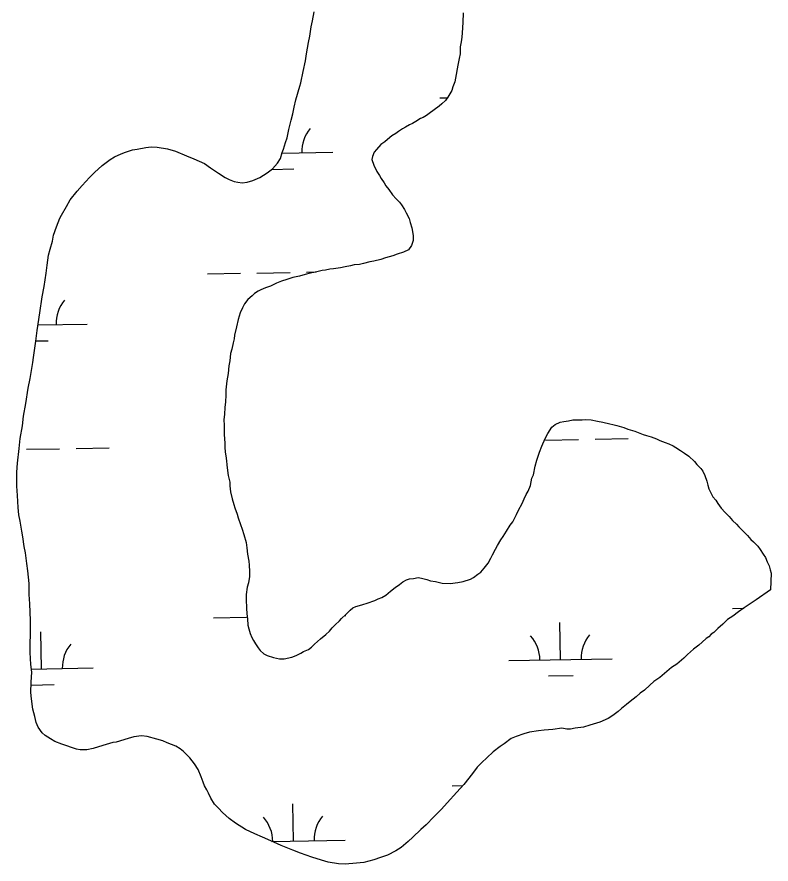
# Model space of a CAD drawing. Extents: x 3914892 to 3953151, y 242587 to 268572.
# Drawn here: x 3926642 to 3927371, y 261503 to 262322 of the extents above; entities that cross this region are included whole.
import ezdxf

# ---------------------------------------------------------------- set-up
doc = ezdxf.new("R2010")
doc.units = 0
doc.layers.add('V-WETL-SWMP', color=7, linetype='Continuous')

msp = doc.modelspace()

# ---------------------------------------------------------------- linework, layer by layer
at = {"layer": 'V-WETL-SWMP'}
for p, q in [((3927050.97, 262243.93), (3927058.22, 262244.06)), ((3926898.32, 262190.44), (3926947.3, 262191.32)), ((3926888.13, 262174.83), (3926909.58, 262175.21)), ((3926873.97, 262074.56), (3926905.96, 262075.13)), ((3926921.96, 262075.42), (3926931.14, 262075.58)), ((3926825.98, 262073.7), (3926857.97, 262074.27)), ((3926662.34, 262024.33), (3926709.76, 262025.18)), ((3926660.19, 262008.86), (3926672.04, 262009.07)), ((3927152.9, 261913.02), (3927184.9, 261913.59)), ((3927200.89, 261913.88), (3927232.89, 261914.45)), ((3926651.07, 261904.04), (3926683.07, 261904.61)), ((3926699.07, 261904.9), (3926731.06, 261905.47)), ((3927333.75, 261750.06), (3927344.7, 261750.25)), ((3926831.93, 261741.08), (3926863.92, 261741.65)), ((3926958.84, 261743.35), (3926959.91, 261743.37)), ((3927167.55, 261700.65), (3927166.9, 261736.64)), ((3926665.72, 261691.67), (3926665.08, 261727.66)), ((3927117.56, 261699.75), (3927217.54, 261701.54)), ((3926655.8, 261691.49), (3926715.71, 261692.56)), ((3927155.83, 261685), (3927179.82, 261685.43)), ((3926655.39, 261676.05), (3926677.99, 261676.45)), ((3927062.87, 261578.68), (3927072.89, 261578.86)), ((3926909.21, 261525.18), (3926908.56, 261561.18)), ((3926888.45, 261524.81), (3926959.2, 261526.08))]:
    msp.add_line(p, q, dxfattribs=at)
for points in [[(3926864.58, 262162.46), (3926869.9, 262164.05), (3926876.68, 262167.01), (3926883.84, 262171.37), (3926888.89, 262175.44), (3926893.98, 262180.91), (3926896.58, 262185.41), (3926898.5, 262190.98), (3926899.66, 262194.46), (3926901.61, 262200.73), (3926903.16, 262205.26), (3926904.81, 262213.3), (3926907.19, 262222.37), (3926908.79, 262228.65), (3926910.03, 262234.95), (3926911.65, 262241.93), (3926915.57, 262255.18), (3926916.37, 262258.67), (3926918.81, 262269.51), (3926920.88, 262279.64), (3926921.79, 262286.65), (3926923.88, 262297.49), (3926925.12, 262303.79), (3926926.44, 262312.54), (3926927.68, 262318.48), (3926929.35, 262327.22)], [(3927073.39, 262326.11), (3927073.11, 262316.98), (3927072.45, 262306.8), (3927071.97, 262302.59), (3927071.48, 262298.03), (3927070.64, 262293.48), (3927070.43, 262286.46), (3927069.59, 262281.91), (3927068.34, 262275.61), (3927067.54, 262272.12), (3927066.66, 262266.52), (3927065.4, 262259.52), (3927063.49, 262254.66), (3927062.33, 262251.17), (3927058.61, 262244.6), (3927056.41, 262241.51), (3927052.79, 262238.1), (3927050.27, 262236.06), (3927045.23, 262232.35)], [(3927045.23, 262232.35), (3927040.56, 262228.97), (3927038.03, 262226.93), (3927034.81, 262224.92), (3927031.96, 262223.95), (3927027.66, 262221.27), (3927024.43, 262219.26), (3927021.58, 262217.93), (3927017.64, 262215.59), (3927014.78, 262213.92), (3927010.84, 262211.58), (3927008.31, 262209.54), (3927004.37, 262207.2), (3927000.05, 262203.81), (3926997.52, 262201.43), (3926993.92, 262198.72), (3926989.55, 262193.93), (3926987.37, 262191.53), (3926985.84, 262187.36), (3926985.04, 262184.22), (3926986.99, 262178.88), (3926989.97, 262172.81), (3926992.31, 262168.87), (3926993.98, 262166.01), (3926997.02, 262161.69), (3926998.69, 262158.83), (3927001.4, 262155.23), (3927005.12, 262150.19), (3927008.51, 262146.22), (3927011.93, 262142.95), (3927013.62, 262140.44), (3927016.65, 262136.13), (3927018.31, 262132.91), (3927021.31, 262127.2), (3927022.24, 262123.3), (3927023.85, 262118.33), (3927025.03, 262110.9), (3927024.89, 262105.98), (3927023.33, 262101.11), (3927020.39, 262096.97), (3927015.75, 262094.65), (3927009.71, 262092.72), (3927005.44, 262091.09), (3926998.35, 262089.2), (3926993.73, 262087.58), (3926987, 262086.02), (3926983.11, 262085.43), (3926977.08, 262083.86), (3926973.19, 262082.92), (3926967.9, 262082.38), (3926964.35, 262081.43), (3926959.4, 262080.52), (3926954.8, 262079.61), (3926948.09, 262078.75), (3926944.55, 262078.16), (3926940.31, 262077.23), (3926937.13, 262076.97), (3926933.23, 262076.04), (3926928.98, 262075.11), (3926925.45, 262074.51), (3926920.49, 262073.26), (3926915.16, 262071.66), (3926908.79, 262070.09), (3926902.75, 262068.16), (3926897.77, 262066.55), (3926892.79, 262064.59), (3926887.08, 262061.95), (3926882.11, 262060.34), (3926877.83, 262058.36), (3926874.98, 262057.04), (3926871.74, 262054.68), (3926869.21, 262052.64), (3926865.23, 262048.89), (3926861.94, 262044.77), (3926860.07, 262040.96), (3926857.81, 262036.1), (3926855.85, 262029.48), (3926854.24, 262022.49), (3926852.23, 262014.46), (3926851.78, 262010.96), (3926850.96, 262007.12), (3926849.71, 262000.82), (3926848.53, 261996.64), (3926847.62, 261989.63), (3926846.77, 261984.73), (3926846.19, 261977.36), (3926844.93, 261970.37), (3926843.96, 261961.6), (3926843.81, 261956.68), (3926843.6, 261949.65), (3926842.75, 261944.76), (3926842.53, 261937.73), (3926842.03, 261932.82), (3926842.21, 261927.18), (3926842.12, 261924.02), (3926842.31, 261918.74), (3926842.52, 261913.81), (3926842.76, 261910.29), (3926842.98, 261906.06), (3926843.19, 261901.13), (3926843.78, 261897.59)], [(3926655.18, 261668.96), (3926655.48, 261678.8), (3926656.12, 261688.62), (3926655.29, 261696.04), (3926654.59, 261707.66), (3926654.74, 261712.58), (3926654.86, 261728.41), (3926654.82, 261738.61), (3926654.24, 261754.46), (3926653.81, 261763.61), (3926653.78, 261774.17), (3926652.39, 261786.52), (3926651.55, 261793.58), (3926650.1, 261803.82), (3926648.89, 261810.19), (3926647.41, 261819.38), (3926646.52, 261825.04), (3926645.05, 261834.58), (3926643.83, 261840.59), (3926642.98, 261847.65), (3926642.28, 261859.28), (3926641.85, 261868.44), (3926641.9, 261881.8), (3926642.52, 261890.58), (3926644.01, 261904.96), (3926645, 261914.42), (3926647.13, 261926.67), (3926648.12, 261936.14), (3926650.6, 261948.37), (3926652.8, 261963.08), (3926654.49, 261972.52), (3926657.06, 261987.92), (3926657.92, 261992.82), (3926660.15, 262008.58), (3926661.52, 262019.09), (3926664.14, 262035.9), (3926666.37, 262051.66), (3926668.08, 262061.46), (3926670.23, 262074.41), (3926671.16, 262082.12), (3926672.51, 262091.92), (3926674.09, 262097.5), (3926676.09, 262105.53), (3926677.31, 262111.12), (3926680.02, 262119.13), (3926683.44, 262127.47), (3926684.94, 262130.59), (3926689.76, 262138.89), (3926693.48, 262145.46), (3926700.06, 262153.7), (3926704.79, 262159.19), (3926712.06, 262167.06), (3926716.78, 262171.84), (3926724.37, 262178.64), (3926731.93, 262184.4), (3926736.23, 262187.08), (3926742.65, 262189.7), (3926746.92, 262191.33), (3926753.67, 262193.59), (3926758.27, 262194.51), (3926766.4, 262196.02), (3926771.7, 262196.56), (3926777.32, 262196.39), (3926787.47, 262194.68), (3926795.13, 262192.34), (3926805.9, 262187.79), (3926812.85, 262185.12), (3926823.27, 262180.59), (3926829.12, 262176.19), (3926836.7, 262171.03), (3926843.26, 262166.97), (3926847.07, 262165.09), (3926851.94, 262163.19), (3926855.43, 262162.38), (3926859.64, 262161.9), (3926864.58, 262162.46)], [(3927126.75, 261845.09), (3927130.47, 261851.66), (3927132.37, 261856.17), (3927134.25, 261860.34), (3927136.1, 261863.45), (3927138.38, 261869.01), (3927139.65, 261876), (3927141.51, 261879.46), (3927143.17, 261887.85), (3927144.75, 261893.43), (3927147.1, 261901.45), (3927149.38, 261907.01), (3927152.77, 261914.65), (3927155.38, 261919.49), (3927159.08, 261925.36), (3927162.32, 261928.08), (3927167.32, 261930.39), (3927170.85, 261930.99), (3927175.09, 261931.56), (3927179.34, 261932.49), (3927183.57, 261932.71), (3927188.49, 261932.56), (3927192.01, 261932.81), (3927197.28, 261932.65), (3927203.23, 261931.42), (3927208.46, 261930.2), (3927215.1, 261928.6), (3927218.25, 261928.15), (3927222.08, 261926.98), (3927228.71, 261925.02), (3927232.53, 261923.5), (3927239.51, 261921.53), (3927242.64, 261920.38), (3927247.5, 261918.47), (3927250.64, 261917.32), (3927255.17, 261916.13), (3927260.39, 261914.21), (3927263.51, 261912.71), (3927268.73, 261910.8), (3927272.2, 261909.29), (3927276.37, 261907.4), (3927279.13, 261905.91), (3927283.62, 261902.96), (3927287.41, 261900.39), (3927291.54, 261897.45), (3927297.02, 261892.36), (3927299.39, 261889.47), (3927303.14, 261885.49), (3927305.17, 261882.97), (3927307.15, 261878.68), (3927309.1, 261873.35), (3927310.04, 261869.45), (3927310.99, 261865.91), (3927312.98, 261861.98), (3927314.97, 261858.05), (3927317.69, 261854.8), (3927319.7, 261851.57), (3927322.74, 261847.26), (3927326.83, 261842.92), (3927330.58, 261838.93), (3927333.98, 261835.32), (3927337.74, 261831.68), (3927340.13, 261829.15), (3927343.54, 261825.53), (3927348.32, 261820.81), (3927351.72, 261816.84), (3927354.11, 261814.66), (3927358.2, 261810.32), (3927360.57, 261807.08), (3927363.6, 261802.77), (3927365.62, 261799.54), (3927367.25, 261795.27), (3927369.24, 261791.34), (3927370.18, 261787.44), (3927371.14, 261784.25), (3927370.44, 261768.16), (3927356.78, 261758.37), (3927345.29, 261750.63), (3927339.55, 261746.93), (3927334.14, 261742.52), (3927329.12, 261739.51), (3927324.42, 261735.08), (3927319.71, 261730.65), (3927315.73, 261726.9), (3927313.22, 261725.21), (3927311.03, 261722.82), (3927308.52, 261721.14), (3927304.54, 261717.39), (3927301.29, 261714.67), (3927296.24, 261710.6), (3927290.46, 261705.5), (3927286.84, 261702.09), (3927279.98, 261696.32), (3927274.96, 261692.96), (3927268.1, 261687.18), (3927263.42, 261683.45), (3927257.67, 261679.41), (3927254.05, 261676), (3927248.63, 261671.24), (3927244.67, 261668.19), (3927240.69, 261664.79)], [(3926843.78, 261897.59), (3926844.35, 261893), (3926844.94, 261889.12), (3926845.47, 261883.47), (3926846.03, 261878.88), (3926847.59, 261872.15), (3926847.83, 261868.63), (3926848.37, 261862.98), (3926849.92, 261856.25), (3926851.51, 261850.58), (3926852.47, 261847.38), (3926854.75, 261841.33), (3926855.7, 261837.79), (3926857.97, 261831.39), (3926859.59, 261826.77), (3926861.19, 261821.79), (3926863.42, 261813.99), (3926864.32, 261808.69), (3926864.84, 261802.69), (3926866.04, 261795.97), (3926866.28, 261792.1), (3926866.79, 261785.75), (3926866.65, 261781.18), (3926865.76, 261774.88), (3926864.58, 261770.69), (3926863.66, 261763.68), (3926863.51, 261758.76), (3926863.96, 261750.31), (3926864.15, 261745.03), (3926864.71, 261740.08), (3926865.23, 261734.09), (3926866.18, 261730.54), (3926867.45, 261725.93), (3926869.09, 261722.02), (3926870.76, 261719.15), (3926872.42, 261715.93), (3926875.12, 261711.98), (3926877.15, 261709.46), (3926880.57, 261706.19), (3926883.69, 261704.69), (3926889.96, 261702.74), (3926895.9, 261701.51), (3926900.12, 261701.38), (3926907.55, 261702.92), (3926911.82, 261704.55), (3926916.47, 261706.87), (3926918.98, 261708.55), (3926923.96, 261710.51), (3926926.84, 261712.53), (3926929.75, 261715.61), (3926935.53, 261720.71), (3926940.57, 261724.78), (3926944.19, 261728.19), (3926946.75, 261731.28), (3926949.66, 261734.36), (3926953.64, 261738.11), (3926955.82, 261740.5), (3926959.8, 261744.25), (3926964.15, 261748.34), (3926966.68, 261750.73), (3926969.54, 261752.05), (3926973.08, 261752.99), (3926976.28, 261753.95), (3926980.54, 261755.23), (3926988, 261757.82), (3926991.21, 261759.48), (3926994.77, 261760.78), (3926998.71, 261763.13), (3927003.04, 261766.86), (3927007.72, 261770.24), (3927011.68, 261773.29), (3927014.93, 261776), (3927018.5, 261777.65), (3927021.34, 261778.62), (3927025.23, 261779.21), (3927029.83, 261780.12), (3927032.97, 261779.33), (3927038.21, 261778.11), (3927041.69, 261776.95), (3927046.59, 261776.1), (3927053.22, 261774.49), (3927060.95, 261774.26), (3927068.37, 261775.09), (3927073.33, 261776.35), (3927080.43, 261778.6), (3927083.28, 261779.92), (3927087.61, 261783.31), (3927090.48, 261785.33), (3927093.76, 261789.1), (3927097.42, 261793.91), (3927100.03, 261798.76), (3927101.89, 261801.87), (3927104.51, 261807.42), (3927106.73, 261810.87), (3927109.71, 261816.41), (3927111.92, 261819.86), (3927115.25, 261825.03), (3927118.93, 261830.55), (3927121.5, 261833.99), (3927124.87, 261840.92), (3927126.75, 261845.09)], [(3927240.69, 261664.79), (3927234.92, 261660.04), (3927231.32, 261657.34), (3927226.63, 261653.26), (3927223.38, 261650.54), (3927217.98, 261646.49), (3927213.68, 261643.8), (3927205.48, 261640.18), (3927195.9, 261637.3), (3927189.86, 261635.38), (3927181.73, 261634.21), (3927177.14, 261633.3), (3927173.62, 261633.4), (3927168.72, 261634.26), (3927160.25, 261633.1), (3927151.78, 261632.3), (3927146.14, 261631.91), (3927137.66, 261630.48), (3927131.98, 261628.89), (3927124.52, 261626.3), (3927119.88, 261624.33), (3927113.05, 261619.26), (3927109.1, 261616.57), (3927102.26, 261611.5), (3927096.11, 261605.7), (3927091.4, 261601.27), (3927087.03, 261596.48), (3927082.29, 261590.65), (3927073.87, 261579.99), (3927067.32, 261572.45), (3927057.86, 261562.19), (3927052.4, 261556.02), (3927045.14, 261548.5), (3927037.52, 261540.99), (3927032.46, 261536.22), (3927024.85, 261529.07), (3927020.15, 261524.64), (3927013.29, 261518.86), (3927008.27, 261515.85), (3927000.05, 261511.52), (3926993.3, 261509.27), (3926986.9, 261507), (3926977.33, 261504.47), (3926970.27, 261503.63), (3926959.34, 261502.9), (3926952.67, 261503.1), (3926942.87, 261504.81), (3926936.25, 261506.77), (3926927.18, 261509.5), (3926916.04, 261513.36), (3926908.75, 261516.39), (3926897.28, 261520.96), (3926890.34, 261523.98), (3926879.23, 261528.89), (3926871.94, 261532.27), (3926862.92, 261536.41), (3926853.25, 261542.33), (3926847.07, 261547.09), (3926843.99, 261550), (3926840.56, 261552.92), (3926836.81, 261556.9), (3926833.06, 261560.88), (3926829.37, 261566.62), (3926827.05, 261571.61), (3926825.39, 261574.83), (3926823.39, 261578.41), (3926822.09, 261581.96), (3926820.14, 261587.3), (3926817.19, 261594.42), (3926813.48, 261599.81), (3926809.08, 261605.57), (3926802.94, 261611.74), (3926799.85, 261614.29), (3926795.36, 261616.89), (3926787.02, 261620.31), (3926782.85, 261622.19), (3926777.27, 261623.77), (3926767.85, 261626.16), (3926762.25, 261627.03), (3926754.83, 261625.85), (3926749.5, 261624.25), (3926737.79, 261620.74), (3926734.62, 261620.48), (3926725.03, 261617.61), (3926715.45, 261614.73), (3926709.43, 261613.5), (3926703.1, 261613.34), (3926699.6, 261614.15), (3926694.73, 261615.71), (3926690.2, 261617.25), (3926685.32, 261618.8), (3926678.37, 261621.48), (3926674.22, 261624.06), (3926669.05, 261627.38), (3926666.31, 261629.93), (3926662.25, 261635.33), (3926660.28, 261639.96), (3926659.05, 261645.62), (3926657.15, 261652.72), (3926656.04, 261662.6), (3926655.18, 261668.96)]]:
    msp.add_lwpolyline(points, dxfattribs=at)
for centre, start, end in [((3926952.53, 262191.89), 140.25318, 181.79684), ((3926714.99, 262025.75), 140.25318, 181.79684), ((3927112.3, 261700.13), 0.25318, 41.79684), ((3927222.77, 261702.11), 140.25318, 181.79684), ((3926720.95, 261693.13), 140.25318, 181.79684), ((3926853.97, 261524.67), 0.25318, 41.79684), ((3926964.43, 261526.65), 140.25318, 181.79684)]:
    msp.add_arc(centre, 35.25, start, end, dxfattribs=at)

doc.saveas('drawing.dxf')
